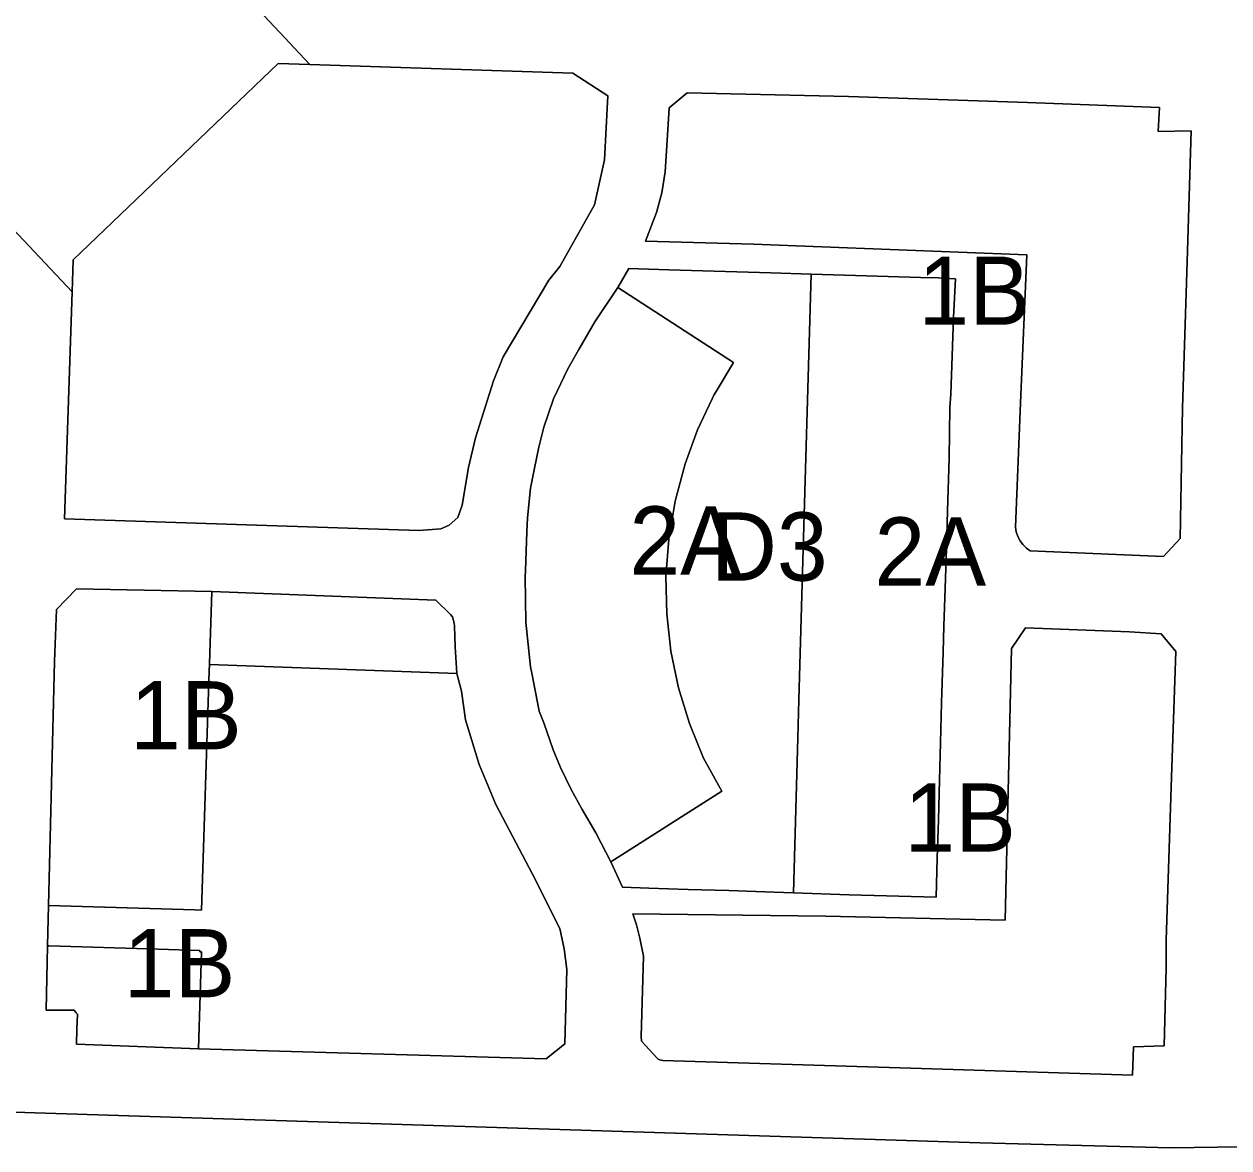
# Model space of a CAD drawing. Extents: x 598968 to 613553, y 4409678 to 4430833.
# Drawn here: x 607397.8 to 607609.6, y 4414877.8 to 4415075.5 of the extents above; entities that cross this region are included whole.
import ezdxf

# ---------------------------------------------------------------- set-up
doc = ezdxf.new("R2010")
doc.units = 0
for name, color, linetype in [('1', 7, 'Continuous'), ('Sòl Rústic Comú', 7, 'Continuous'), ('ZONA 1B. Illes de cases extensives - ANNEX III C', 7, 'Continuous'), ('ZONA 2A. Fileres de cases - ANNEX III C', 7, 'Continuous'), ('ZONES URBANES. Espai lliure privat', 7, 'Continuous')]:
    doc.layers.add(name, color=color, linetype=linetype)

msp = doc.modelspace()

# ---------------------------------------------------------------- linework, layer by layer
at = {"layer": '1'}
msp.add_lwpolyline([(607188.9854, 4415307.5895), (607187.6479, 4415265.1867), (607187.498, 4415260.3611), (607187.4972, 4415260.3567), (607187.5738, 4415260.3543), (607184.3641, 4415157.1073), (607181.1888, 4415053.379), (607179.389, 4414994.4797), (607161.42, 4414994.3905), (607161.3258, 4414994.3939), (607161.1496, 4414988.3133), (607161.2899, 4414988.3072), (607179.719, 4414987.7597), (607176.3789, 4414882.269), (607176.297, 4414881.0231), (607181.9406, 4414879.966), (607182.6109, 4414890.8858), (607290.4887, 4414887.464), (607335.4954, 4414886.0365), (607419.8931, 4414883.3596), (607565.895, 4414878.7285), (607599.3601, 4414877.8385), (607611.7702, 4414878.0005)], dxfattribs=at)
for points in [[(607406.2436, 4415028.3837), (607357.7665, 4415079.882), (607400.0659, 4415119.5323), (607448.0291, 4415068.3834), (607494.246, 4415066.8294), (607500.435, 4415062.8748), (607499.825, 4415051.5949), (607498.0651, 4415043.685), (607491.9652, 4415032.845), (607490.0452, 4415030.475), (607482.0353, 4415016.935), (607480.3354, 4415012.755), (607477.1754, 4415002.7051), (607475.9355, 4414997.5151), (607474.8055, 4414990.8552), (607474.0155, 4414988.7052), (607472.5456, 4414987.3552), (607471.0256, 4414986.6852), (607467.1856, 4414986.4151), (607404.8763, 4414988.4539)], [(607448.0291, 4415068.3834), (607400.0659, 4415119.5323), (607357.7665, 4415079.882), (607406.2436, 4415028.3837), (607406.4361, 4415034.0034), (607442.4385, 4415068.5714)], [(607448.0291, 4415068.3834), (607442.4385, 4415068.5714), (607406.4361, 4415034.0034), (607406.2436, 4415028.3837), (607404.8763, 4414988.4539), (607467.1856, 4414986.4151), (607471.0256, 4414986.6852), (607472.5456, 4414987.3552), (607474.0155, 4414988.7052), (607474.8055, 4414990.8552), (607475.9355, 4414997.5151), (607477.1754, 4415002.7051), (607480.3354, 4415012.755), (607482.0353, 4415016.935), (607490.0452, 4415030.475), (607491.9652, 4415032.845), (607498.0651, 4415043.685), (607499.825, 4415051.5949), (607500.435, 4415062.8748), (607494.246, 4415066.8294)], [(607597.3954, 4415060.7966), (607597.1487, 4415056.5732), (607602.9886, 4415056.7033), (607602.2587, 4415033.6636), (607601.4488, 4415008.0038), (607601.0589, 4414985.0141), (607598.109, 4414981.8241), (607574.6892, 4414982.8536), (607573.9979, 4414983.3421), (607573.3912, 4414983.9324), (607572.884, 4414984.6101), (607572.4886, 4414985.3587), (607572.2148, 4414986.1597), (607572.0693, 4414986.9935), (607572.9892, 4415008.8933), (607574.0621, 4415034.8819), (607526.0296, 4415036.7521), (607507.0209, 4415037.2913), (607508.9786, 4415042.3318), (607509.901, 4415045.8302), (607510.5198, 4415049.4717), (607510.8569, 4415055.0067), (607511.2097, 4415060.7516), (607514.3397, 4415063.3816), (607542.7093, 4415062.7621), (607574.199, 4415061.6927)], [(607500.9616, 4414928.1522), (607498.2958, 4414933.272), (607495.927, 4414937.3627), (607493.9696, 4414940.8748), (607492.1077, 4414944.7226), (607490.8183, 4414947.8462), (607489.1826, 4414952.588), (607488.3404, 4414954.6324), (607487.0404, 4414961.3423), (607486.8304, 4414962.4222), (607486.0004, 4414970.3121), (607485.8703, 4414978.252), (607485.9503, 4414979.362), (607486.1578, 4414986.1685), (607486.2662, 4414988.6609), (607486.8235, 4414993.8575), (607487.5377, 4414997.3656), (607488.2731, 4415001.0833), (607489.1842, 4415004.574), (607490.8734, 4415009.5755), (607493.3965, 4415014.8308), (607495.3027, 4415018.2511), (607498.1069, 4415023.1246), (607502.1655, 4415029.1637), (607504.1282, 4415032.4879), (607511.1298, 4415032.2701), (607529.0941, 4415031.7115), (607536.1395, 4415031.4924), (607545.8694, 4415031.1925), (607555.3831, 4415030.9276), (607558.4919, 4415030.8345), (607561.5292, 4415030.7028), (607561.1993, 4415023.9129), (607560.9693, 4415017.133), (607560.6893, 4415010.3831), (607560.5582, 4415008.0627), (607560.4194, 4414999.1432), (607560.1294, 4414989.8733), (607559.9294, 4414983.2834), (607559.7094, 4414976.2734), (607559.5095, 4414969.6235), (607559.3945, 4414964.9986), (607559.0795, 4414956.1137), (607558.8796, 4414949.0837), (607558.7296, 4414942.4938), (607558.5196, 4414935.5339), (607558.3196, 4414928.804), (607558.1197, 4414921.954), (607542.8302, 4414922.3317), (607533.06, 4414922.7236), (607529.6089, 4414922.8407), (607521.6885, 4414923.0869), (607514.5439, 4414923.3091), (607507.6301, 4414923.5241), (607502.9884, 4414923.6684)], [(607428.4595, 4414895.2788), (607406.9915, 4414896.1115), (607407.0565, 4414898.7115), (607407.159, 4414901.3765), (607406.8565, 4414901.6815), (607406.5915, 4414902.0514), (607401.6415, 4414902.0914), (607401.9015, 4414913.3612), (607402.0614, 4414920.4812), (607403.1213, 4414963.3707), (607403.4912, 4414972.5206), (607407.0255, 4414976.1855), (607430.7809, 4414975.721), (607470.1556, 4414974.1853), (607472.7756, 4414971.6554), (607473.0956, 4414971.2654), (607473.3756, 4414970.1154), (607473.4556, 4414969.6454), (607473.5206, 4414967.7954), (607473.5856, 4414965.9455), (607473.8656, 4414961.2655), (607474.6806, 4414958.1356), (607475.3706, 4414953.1056), (607477.7756, 4414945.239), (607480.7406, 4414938.2059), (607487.1556, 4414925.9862), (607491.9956, 4414916.4364), (607492.7615, 4414912.8457), (607493.2001, 4414909.2007), (607492.8656, 4414896.1166), (607489.588, 4414893.4964)], [(607473.8656, 4414961.2655), (607473.5856, 4414965.9455), (607473.5206, 4414967.7954), (607473.4556, 4414969.6454), (607473.3756, 4414970.1154), (607473.0956, 4414971.2654), (607472.7756, 4414971.6554), (607470.1556, 4414974.1853), (607430.7809, 4414975.721), (607430.3795, 4414962.9543), (607430.3769, 4414962.8732)], [(607599.5391, 4414943.0146), (607598.5992, 4414914.3849), (607598.5792, 4414909.5249), (607598.1993, 4414895.8051), (607592.8393, 4414895.595), (607592.6823, 4414890.633), (607553.6898, 4414891.8743), (607510.0903, 4414893.2235), (607509.8098, 4414893.2567), (607509.5392, 4414893.338), (607509.2869, 4414893.4649), (607509.0604, 4414893.6335), (607506.3304, 4414896.6134), (607506.2804, 4414897.4334), (607506.6953, 4414911.5732), (607506.0553, 4414914.7282), (607505.4553, 4414917.0531), (607504.8053, 4414919.0181), (607538.6699, 4414918.6237), (607570.2595, 4414917.8843), (607571.4093, 4414965.6438), (607573.8393, 4414969.2738), (607592.0991, 4414968.5941), (607597.679, 4414968.2342), (607600.269, 4414965.1543)], [(607473.8656, 4414961.2655), (607430.3769, 4414962.8732), (607430.3407, 4414961.7312), (607429.0011, 4414919.6717), (607427.7834, 4414919.7082), (607402.0614, 4414920.4812), (607401.9015, 4414913.3612), (607402.2022, 4414913.3522), (607421.3353, 4414912.7806), (607428.6612, 4414912.5617), (607428.6557, 4414912.3142), (607428.9563, 4414912.3052), (607428.7369, 4414904.7871), (607428.4595, 4414895.2788), (607489.588, 4414893.4964), (607492.8656, 4414896.1166), (607493.2001, 4414909.2007), (607492.7615, 4414912.8457), (607491.9956, 4414916.4364), (607487.1556, 4414925.9862), (607480.7406, 4414938.2059), (607477.7756, 4414945.239), (607475.3706, 4414953.1056), (607474.6806, 4414958.1356)]]:
    msp.add_lwpolyline(points, close=True, dxfattribs=at)
at = {"layer": 'Sòl Rústic Comú'}
msp.add_lwpolyline([(607611.7702, 4414878.0005), (607599.3601, 4414877.8385), (607565.895, 4414878.7285), (607419.8931, 4414883.3596), (607335.4954, 4414886.0365), (607290.4887, 4414887.464), (607182.6109, 4414890.8858)], dxfattribs=at)
at = {"layer": 'ZONA 1B. Illes de cases extensives - ANNEX III C'}
for points in [[(607597.3954, 4415060.7966), (607574.199, 4415061.6927), (607542.7093, 4415062.7621), (607514.3397, 4415063.3816), (607511.2097, 4415060.7516), (607510.8569, 4415055.0067), (607510.5198, 4415049.4717), (607509.901, 4415045.8302), (607508.9786, 4415042.3318), (607507.0209, 4415037.2913), (607526.0296, 4415036.7521), (607574.0621, 4415034.8819), (607572.9892, 4415008.8933), (607572.0693, 4414986.9935), (607572.2148, 4414986.1597), (607572.4886, 4414985.3587), (607572.884, 4414984.6101), (607573.3912, 4414983.9324), (607573.9979, 4414983.3421), (607574.6892, 4414982.8536), (607598.109, 4414981.8241), (607601.0589, 4414985.0141), (607601.4488, 4415008.0038), (607602.2587, 4415033.6636), (607602.9886, 4415056.7033), (607597.1487, 4415056.5732)], [(607430.7809, 4414975.721), (607407.0255, 4414976.1855), (607403.4912, 4414972.5206), (607403.1213, 4414963.3707), (607402.0614, 4414920.4812), (607427.7834, 4414919.7082), (607429.0011, 4414919.6717), (607430.3407, 4414961.7312), (607430.3769, 4414962.8732), (607430.3795, 4414962.9543)], [(607599.5391, 4414943.0146), (607600.269, 4414965.1543), (607597.679, 4414968.2342), (607592.0991, 4414968.5941), (607573.8393, 4414969.2738), (607571.4093, 4414965.6438), (607570.2595, 4414917.8843), (607538.6699, 4414918.6237), (607504.8053, 4414919.0181), (607505.4553, 4414917.0531), (607506.0553, 4414914.7282), (607506.6953, 4414911.5732), (607506.2804, 4414897.4334), (607506.3304, 4414896.6134), (607509.0604, 4414893.6335), (607509.2869, 4414893.4649), (607509.5392, 4414893.338), (607509.8098, 4414893.2567), (607510.0903, 4414893.2235), (607553.6898, 4414891.8743), (607592.6823, 4414890.633), (607592.8393, 4414895.595), (607598.1993, 4414895.8051), (607598.5792, 4414909.5249), (607598.5992, 4414914.3849)], [(607428.4595, 4414895.2788), (607428.7369, 4414904.7871), (607428.9563, 4414912.3052), (607428.6557, 4414912.3142), (607428.6612, 4414912.5617), (607421.3353, 4414912.7806), (607402.2022, 4414913.3522), (607401.9015, 4414913.3612), (607401.6415, 4414902.0914), (607406.5915, 4414902.0514), (607406.8565, 4414901.6815), (607407.159, 4414901.3765), (607407.0565, 4414898.7115), (607406.9915, 4414896.1115)]]:
    msp.add_lwpolyline(points, close=True, dxfattribs=at)
at = {"layer": 'ZONA 2A. Fileres de cases - ANNEX III C'}
for points in [[(607533.06, 4414922.7236), (607542.8302, 4414922.3317), (607558.1197, 4414921.954), (607558.3196, 4414928.804), (607558.5196, 4414935.5339), (607558.7296, 4414942.4938), (607558.8796, 4414949.0837), (607559.0795, 4414956.1137), (607559.3945, 4414964.9986), (607559.5095, 4414969.6235), (607559.7094, 4414976.2734), (607559.9294, 4414983.2834), (607560.1294, 4414989.8733), (607560.4194, 4414999.1432), (607560.5582, 4415008.0627), (607560.6893, 4415010.3831), (607560.9693, 4415017.133), (607561.1993, 4415023.9129), (607561.5292, 4415030.7028), (607558.4919, 4415030.8345), (607555.3831, 4415030.9276), (607545.8694, 4415031.1925), (607536.1395, 4415031.4924), (607534.5994, 4414977.093), (607534.0203, 4414956.6532), (607533.8302, 4414949.9333)], [(607500.9616, 4414928.1522), (607520.46, 4414940.5731), (607517.2501, 4414946.353), (607514.7545, 4414952.4502), (607514.7509, 4414952.4596), (607512.8319, 4414958.7462), (607512.8297, 4414958.7541), (607511.4956, 4414965.2001), (607511.4951, 4414965.2029), (607510.761, 4414971.7369), (607510.7601, 4414971.7463), (607510.6304, 4414978.3312), (607510.6304, 4414978.3348), (607511.1099, 4414984.9162), (607511.1106, 4414984.9233), (607512.2321, 4414991.6024), (607513.9813, 4414998.1451), (607513.9833, 4414998.1518), (607516.1923, 4415004.1397), (607516.1952, 4415004.147), (607518.7643, 4415009.5991), (607519.063, 4415010.233), (607519.4298, 4415010.8393), (607522.531, 4415015.9647), (607502.1655, 4415029.1637), (607498.1069, 4415023.1246), (607495.3027, 4415018.2511), (607493.3965, 4415014.8308), (607490.8734, 4415009.5755), (607489.1842, 4415004.574), (607488.2731, 4415001.0833), (607487.5377, 4414997.3656), (607486.8235, 4414993.8575), (607486.2662, 4414988.6609), (607486.1578, 4414986.1685), (607485.9503, 4414979.362), (607485.8703, 4414978.252), (607486.0004, 4414970.3121), (607486.8304, 4414962.4222), (607487.0404, 4414961.3423), (607488.3404, 4414954.6324), (607489.1826, 4414952.588), (607490.8183, 4414947.8462), (607492.1077, 4414944.7226), (607493.9696, 4414940.8748), (607495.927, 4414937.3627), (607498.2958, 4414933.272)]]:
    msp.add_lwpolyline(points, close=True, dxfattribs=at)
at = {"layer": 'ZONES URBANES. Espai lliure privat'}
msp.add_lwpolyline([(607536.1395, 4415031.4924), (607529.0941, 4415031.7115), (607511.1298, 4415032.2701), (607504.1282, 4415032.4879), (607502.1655, 4415029.1637), (607522.531, 4415015.9647), (607519.4298, 4415010.8393), (607519.063, 4415010.233), (607518.7643, 4415009.5991), (607516.1952, 4415004.147), (607516.1923, 4415004.1397), (607513.9833, 4414998.1518), (607513.9813, 4414998.1451), (607512.2321, 4414991.6024), (607511.1106, 4414984.9233), (607511.1099, 4414984.9162), (607510.6304, 4414978.3348), (607510.6304, 4414978.3312), (607510.7601, 4414971.7463), (607510.761, 4414971.7369), (607511.4951, 4414965.2029), (607511.4956, 4414965.2001), (607512.8297, 4414958.7541), (607512.8319, 4414958.7462), (607514.7509, 4414952.4596), (607514.7545, 4414952.4502), (607517.2501, 4414946.353), (607520.46, 4414940.5731), (607500.9616, 4414928.1522), (607502.9884, 4414923.6684), (607507.6301, 4414923.5241), (607514.5439, 4414923.3091), (607521.6885, 4414923.0869), (607529.6089, 4414922.8407), (607533.06, 4414922.7236), (607533.8302, 4414949.9333), (607534.0203, 4414956.6532), (607534.5994, 4414977.093)], close=True, dxfattribs=at)

# ---------------------------------------------------------------- texts
at = {"layer": 'ZONA 1B. Illes de cases extensives - ANNEX III C'}
for p in [(607555.0047, 4415022.6029), (607416.4211, 4414947.9286), (607552.5372, 4414929.9534), (607415.2989, 4414904.32)]:
    msp.add_text('1B', height=12, dxfattribs=at).set_placement(p)
at = {"layer": 'ZONA 2A. Fileres de cases - ANNEX III C'}
for p in [(607504.2007, 4414978.6579), (607547.2946, 4414976.7232)]:
    msp.add_text('2A', height=12, dxfattribs=at).set_placement(p)
at = {"layer": 'ZONES URBANES. Espai lliure privat'}
msp.add_text('D3', height=12, dxfattribs=at).set_placement((607518.5505, 4414977.6058))

doc.saveas('drawing.dxf')
